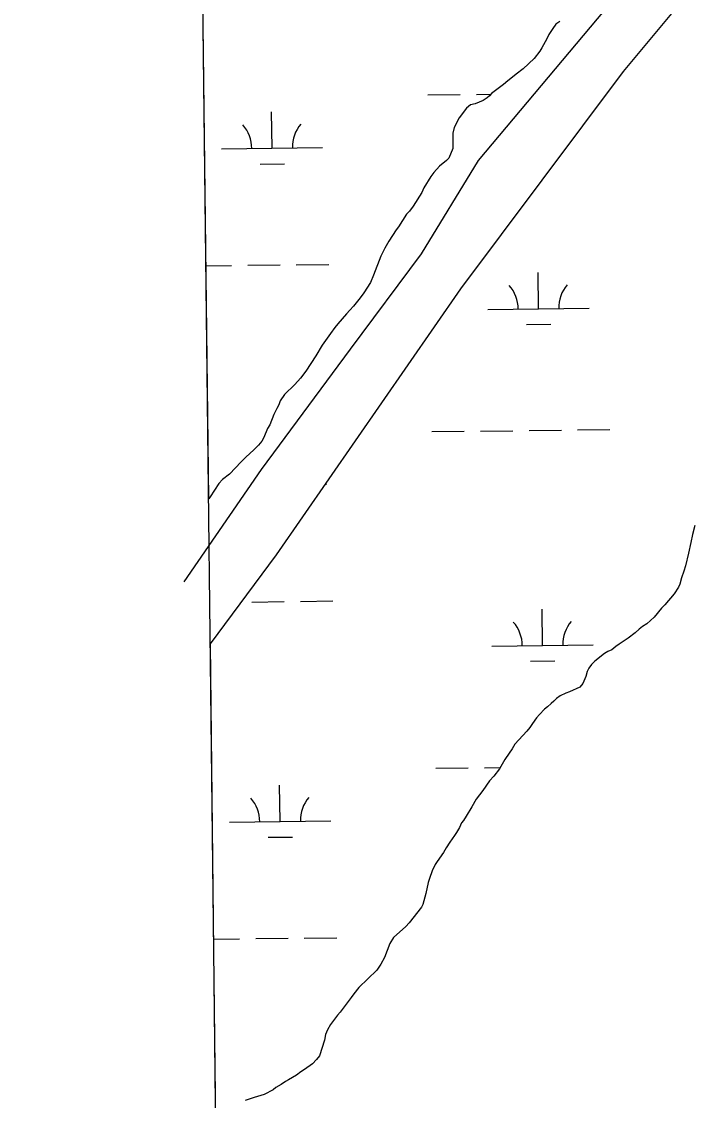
# Model space of a CAD drawing. Extents: x 3694830 to 3732949, y 415201 to 440970.
# Drawn here: x 3698845 to 3699510, y 422110 to 423176 of the extents above; entities that cross this region are included whole.
import ezdxf

# ---------------------------------------------------------------- set-up
doc = ezdxf.new("R2010")
doc.units = 0
for name, color, linetype in [('V-GRID-FRAM', 7, 'Continuous'), ('V-TOPO-SHOR', 7, 'Continuous'), ('V-WETL-SWMP', 7, 'Continuous')]:
    doc.layers.add(name, color=color, linetype=linetype)

msp = doc.modelspace()

# ---------------------------------------------------------------- linework, layer by layer
at = {"layer": 'V-GRID-FRAM'}
msp.add_lwpolyline([(3698844.7, 438797.5), (3730590.8, 439176.2), (3730815.6, 420995.1), (3699053.6, 420616.3), (3698844.7, 438797.5)], dxfattribs=at)
at = {"layer": 'V-TOPO-SHOR'}
for p, q in [((3699439.5, 423126.6), (3699509.2, 423210)), ((3699372.6, 423173.2), (3699369.8, 423168.9)), ((3699376.6, 423175.8), (3699372.6, 423173.2)), ((3699363.8, 423158.9), (3699359, 423150)), ((3699365.8, 423163.1), (3699363.8, 423158.9)), ((3699369.8, 423168.9), (3699365.8, 423163.1)), ((3699359, 423150), (3699357, 423146.5)), ((3699351.4, 423139.2), (3699340.3, 423129.3)), ((3699357, 423146.5), (3699351.4, 423139.2)), ((3699278.8, 422911.7), (3699439.5, 423126.6)), ((3699340.3, 423129.3), (3699333.6, 423123.9)), ((3699325.3, 423117.4), (3699320.9, 423113.6)), ((3699328.1, 423119.7), (3699325.3, 423117.4)), ((3699333.6, 423123.9), (3699328.1, 423119.7)), ((3699320.9, 423113.6), (3699309.1, 423104.8)), ((3699292.9, 423094.6), (3699288.2, 423093.5)), ((3699296.9, 423096.1), (3699292.9, 423094.6)), ((3699300.8, 423098), (3699296.9, 423096.1)), ((3699304.7, 423100.6), (3699300.8, 423098)), ((3699307.1, 423102.5), (3699304.7, 423100.6)), ((3699309.1, 423104.8), (3699307.1, 423102.5)), ((3699284.3, 423090.4), (3699277.1, 423080.8)), ((3699288.2, 423093.5), (3699284.3, 423090.4)), ((3699277.1, 423080.8), (3699272.3, 423071.1)), ((3699271, 423065.7), (3699270.8, 423050.5)), ((3699272.3, 423071.1), (3699271, 423065.7)), ((3699270.8, 423050.5), (3699267.1, 423040.8)), ((3699257.6, 423032.8), (3699252, 423026.6)), ((3699264.7, 423038.5), (3699257.6, 423032.8)), ((3699267.1, 423040.8), (3699264.7, 423038.5)), ((3699249.2, 423022.8), (3699242.4, 423011.6)), ((3699252, 423026.6), (3699249.2, 423022.8)), ((3699242.4, 423011.6), (3699240.4, 423007)), ((3699240.4, 423007), (3699231.6, 422993.5)), ((3699228, 422988.4), (3699225.2, 422985.4)), ((3699231.6, 422993.5), (3699228, 422988.4)), ((3699225.2, 422985.4), (3699217.2, 422973)), ((3699214.8, 422970), (3699207.6, 422958.8)), ((3699217.2, 422973), (3699214.8, 422970)), ((3699207.6, 422958.8), (3699203.6, 422951.8)), ((3699203.6, 422951.8), (3699199.9, 422944.1)), ((3699199.9, 422944.1), (3699192.6, 422925.1)), ((3699192.6, 422925.1), (3699189.4, 422918.1)), ((3699189.4, 422918.1), (3699182.9, 422907.7)), ((3699096.5, 422648.8), (3699278.8, 422911.7)), ((3699179.4, 422902.7), (3699172.6, 422894.6)), ((3699182.9, 422907.7), (3699179.4, 422902.7)), ((3699172.6, 422894.6), (3699169, 422890.8)), ((3699165.8, 422886.9), (3699157.1, 422877.3)), ((3699169, 422890.8), (3699165.8, 422886.9)), ((3699154.3, 422873.5), (3699149.9, 422867.7)), ((3699157.1, 422877.3), (3699154.3, 422873.5)), ((3699149.9, 422867.7), (3699141.9, 422856.2)), ((3699141.9, 422856.2), (3699135.5, 422845.7)), ((3699135.5, 422845.7), (3699125.5, 422830.3)), ((3699125.5, 422830.3), (3699120.3, 422823.4)), ((3699120.3, 422823.4), (3699114.7, 422817.2)), ((3699104.4, 422807.3), (3699100.4, 422801.1)), ((3699114.7, 422817.2), (3699104.4, 422807.3)), ((3699098.8, 422797.2), (3699096.8, 422793.4)), ((3699100.4, 422801.1), (3699098.8, 422797.2)), ((3699094, 422787.6), (3699089.9, 422777.5)), ((3699096.8, 422793.4), (3699094, 422787.6)), ((3699089.9, 422777.5), (3699087.9, 422773.6)), ((3699084.2, 422764.7), (3699082.2, 422761.2)), ((3699087.9, 422773.6), (3699084.2, 422764.7)), ((3699079, 422757.4), (3699074.3, 422752.8)), ((3699082.2, 422761.2), (3699079, 422757.4)), ((3699066.3, 422745.5), (3699061.6, 422740.9)), ((3699074.3, 422752.8), (3699066.3, 422745.5)), ((3699061.6, 422740.9), (3699050.1, 422728.6)), ((3699043.4, 422723.3), (3699039.8, 422719.4)), ((3699050.1, 422728.6), (3699043.4, 422723.3)), ((3699039.8, 422719.4), (3699031, 422706.3)), ((3699031, 422706.3), (3699029.6, 422704.1)), ((3699507.6, 422668.9), (3699506, 422661.2)), ((3699510.1, 422677.9), (3699507.6, 422668.9)), ((3699506, 422661.2), (3699503.8, 422650.7)), ((3699031.3, 422560.9), (3699096.5, 422648.8)), ((3699503.8, 422650.7), (3699500.9, 422638.2)), ((3699500.9, 422638.2), (3699499.2, 422632.8)), ((3699496.8, 422626.2), (3699495.1, 422620)), ((3699499.2, 422632.8), (3699496.8, 422626.2)), ((3699493.9, 422616.9), (3699489.5, 422610.4)), ((3699495.1, 422620), (3699493.9, 422616.9)), ((3699489.5, 422610.4), (3699480.4, 422599.6)), ((3699477.2, 422596.1), (3699470, 422587.3)), ((3699480.4, 422599.6), (3699477.2, 422596.1)), ((3699470, 422587.3), (3699462.5, 422580.8)), ((3699455, 422575.4), (3699451, 422572)), ((3699458.5, 422578.1), (3699455, 422575.4)), ((3699462.5, 422580.8), (3699458.5, 422578.1)), ((3699438.4, 422562.5), (3699435.2, 422560.6)), ((3699444.3, 422566.7), (3699438.4, 422562.5)), ((3699451, 422572), (3699444.3, 422566.7)), ((3699420.7, 422551.5), (3699411.2, 422543.8)), ((3699424.2, 422553.4), (3699420.7, 422551.5)), ((3699428.1, 422555.2), (3699424.2, 422553.4)), ((3699432.1, 422558.3), (3699428.1, 422555.2)), ((3699435.2, 422560.6), (3699432.1, 422558.3)), ((3699408, 422540.4), (3699405.2, 422536.9)), ((3699411.2, 422543.8), (3699408, 422540.4)), ((3699403.6, 422533.8), (3699402.3, 422528.8)), ((3699405.2, 422536.9), (3699403.6, 422533.8)), ((3699399.5, 422521.8), (3699396.3, 422518.3)), ((3699402.3, 422528.8), (3699399.5, 422521.8)), ((3699377.1, 422509.7), (3699373.5, 422507)), ((3699382.6, 422512.3), (3699377.1, 422509.7)), ((3699386.1, 422513.4), (3699382.6, 422512.3)), ((3699396.3, 422518.3), (3699386.1, 422513.4)), ((3699364.4, 422498.6), (3699361.6, 422496.3)), ((3699368, 422502.1), (3699364.4, 422498.6)), ((3699370.7, 422504.3), (3699368, 422502.1)), ((3699373.5, 422507), (3699370.7, 422504.3)), ((3699353.7, 422487.9), (3699349.7, 422482.1)), ((3699356.5, 422491.3), (3699353.7, 422487.9)), ((3699361.6, 422496.3), (3699356.5, 422491.3)), ((3699346.9, 422478.2), (3699344.1, 422474.8)), ((3699349.7, 422482.1), (3699346.9, 422478.2)), ((3699344.1, 422474.8), (3699332.2, 422461.7)), ((3699329.4, 422457.1), (3699326.6, 422452.8)), ((3699332.2, 422461.7), (3699329.4, 422457.1)), ((3699322.2, 422446.7), (3699317, 422437.4)), ((3699326.6, 422452.8), (3699322.2, 422446.7)), ((3699317, 422437.4), (3699311.4, 422430.1)), ((3699307, 422425.5), (3699300.6, 422416.2)), ((3699311.4, 422430.1), (3699307, 422425.5)), ((3699300.6, 422416.2), (3699293.8, 422407.4)), ((3699293.8, 422407.4), (3699289.8, 422400)), ((3699289.8, 422400), (3699284.2, 422390.8)), ((3699279.4, 422384.2), (3699277.4, 422379.6)), ((3699281.4, 422386.5), (3699279.4, 422384.2)), ((3699284.2, 422390.8), (3699281.4, 422386.5)), ((3699272.6, 422371.5), (3699267.8, 422364.9)), ((3699274.6, 422374.6), (3699272.6, 422371.5)), ((3699277.4, 422379.6), (3699274.6, 422374.6)), ((3699264.2, 422359.5), (3699261.8, 422354.9)), ((3699267.8, 422364.9), (3699264.2, 422359.5)), ((3699261.8, 422354.9), (3699255.4, 422346)), ((3699253.4, 422342.9), (3699250.5, 422336.8)), ((3699255.4, 422346), (3699253.4, 422342.9)), ((3699247.7, 422329), (3699246.4, 422325.1)), ((3699250.5, 422336.8), (3699247.7, 422329)), ((3699246.4, 422325.1), (3699244.3, 422314.2)), ((3699244.3, 422314.2), (3699241.4, 422303.4)), ((3699239.8, 422300.7), (3699227.8, 422285.3)), ((3699241.4, 422303.4), (3699239.8, 422300.7)), ((3699227.8, 422285.3), (3699224.6, 422281.8)), ((3699224.6, 422281.8), (3699212.4, 422270.7)), ((3699208.8, 422264.9), (3699203.5, 422251)), ((3699212.4, 422270.7), (3699208.8, 422264.9)), ((3699199.8, 422244.4), (3699195.8, 422238.6)), ((3699203.5, 422251), (3699199.8, 422244.4)), ((3699195.8, 422238.6), (3699178, 422221.4)), ((3699178, 422221.4), (3699173.2, 422215.2)), ((3699170.4, 422211.4), (3699159.7, 422197.1)), ((3699173.2, 422215.2), (3699170.4, 422211.4)), ((3699156.9, 422194.1), (3699150.1, 422184.8)), ((3699159.7, 422197.1), (3699156.9, 422194.1)), ((3699146.9, 422179.4), (3699145.2, 422174.8)), ((3699150.1, 422184.8), (3699146.9, 422179.4)), ((3699144, 422169.3), (3699139, 422153.8)), ((3699145.2, 422174.8), (3699144, 422169.3)), ((3699132.3, 422146.1), (3699124.4, 422140.4)), ((3699136.3, 422150.3), (3699132.3, 422146.1)), ((3699139, 422153.8), (3699136.3, 422150.3)), ((3699120.8, 422138.1), (3699116.5, 422134.7)), ((3699124.4, 422140.4), (3699120.8, 422138.1)), ((3699101.1, 422125.6), (3699096, 422122.6)), ((3699105.5, 422128.6), (3699101.1, 422125.6)), ((3699108.6, 422130.1), (3699105.5, 422128.6)), ((3699116.5, 422134.7), (3699108.6, 422130.1)), ((3699084.6, 422115.7), (3699074.4, 422112.8)), ((3699093.2, 422120.3), (3699084.6, 422115.7)), ((3699096, 422122.6), (3699093.2, 422120.3)), ((3699074.4, 422112.8), (3699065.8, 422109.8))]:
    msp.add_line(p, q, dxfattribs=at)
msp.add_lwpolyline([(3698990.9, 424198.1), (3699191.2, 424019.7), (3699471.3, 423786.6), (3699601.2, 423681.7), (3699610.6, 423673.9), (3699620, 423656.7), (3699616.8, 423641), (3699613.7, 423623.8), (3699613.7, 423605.1), (3699613.7, 423591), (3699615.3, 423555), (3699591.8, 423456.4), (3699568.3, 423395.4), (3699540.1, 423343.7), (3699499.5, 423279.6), (3699427.5, 423195.1), (3699296, 423038.6), (3699239.7, 422946.2), (3699169.3, 422852.3), (3699081.6, 422733.4), (3699005, 422622.3)], dxfattribs=at)
at = {"layer": 'V-WETL-SWMP'}
for p, q in [((3699029.6, 422704.1), (3699013.8, 424077.5)), ((3699439.5, 423126.6), (3699509.2, 423210)), ((3699372.6, 423173.2), (3699369.8, 423168.9)), ((3699376.6, 423175.8), (3699372.6, 423173.2)), ((3699363.8, 423158.9), (3699359, 423150)), ((3699365.8, 423163.1), (3699363.8, 423158.9)), ((3699369.8, 423168.9), (3699365.8, 423163.1)), ((3699359, 423150), (3699357, 423146.5)), ((3699351.4, 423139.2), (3699340.3, 423129.3)), ((3699357, 423146.5), (3699351.4, 423139.2)), ((3699278.8, 422911.7), (3699439.5, 423126.6)), ((3699340.3, 423129.3), (3699333.6, 423123.9)), ((3699325.3, 423117.4), (3699320.9, 423113.6)), ((3699328.1, 423119.7), (3699325.3, 423117.4)), ((3699333.6, 423123.9), (3699328.1, 423119.7)), ((3699320.9, 423113.6), (3699309.1, 423104.8)), ((3699246.2, 423103.3), (3699278.2, 423103.7)), ((3699292.9, 423094.6), (3699288.2, 423093.5)), ((3699296.9, 423096.1), (3699292.9, 423094.6)), ((3699294.2, 423103.9), (3699308.4, 423104)), ((3699300.8, 423098), (3699296.9, 423096.1)), ((3699304.7, 423100.6), (3699300.8, 423098)), ((3699307.1, 423102.5), (3699304.7, 423100.6)), ((3699309.1, 423104.8), (3699307.1, 423102.5)), ((3699092.2, 423050.7), (3699091.8, 423086.7)), ((3699284.3, 423090.4), (3699277.1, 423080.8)), ((3699288.2, 423093.5), (3699284.3, 423090.4)), ((3699277.1, 423080.8), (3699272.3, 423071.1)), ((3699271, 423065.7), (3699270.8, 423050.5)), ((3699272.3, 423071.1), (3699271, 423065.7)), ((3699042.2, 423050.1), (3699142.2, 423051.3)), ((3699270.8, 423050.5), (3699267.1, 423040.8)), ((3699080.4, 423035.1), (3699104.4, 423035.4)), ((3699257.6, 423032.8), (3699252, 423026.6)), ((3699264.7, 423038.5), (3699257.6, 423032.8)), ((3699267.1, 423040.8), (3699264.7, 423038.5)), ((3699249.2, 423022.8), (3699242.4, 423011.6)), ((3699252, 423026.6), (3699249.2, 423022.8)), ((3699242.4, 423011.6), (3699240.4, 423007)), ((3699240.4, 423007), (3699231.6, 422993.5)), ((3699228, 422988.4), (3699225.2, 422985.4)), ((3699231.6, 422993.5), (3699228, 422988.4)), ((3699225.2, 422985.4), (3699217.2, 422973)), ((3699214.8, 422970), (3699207.6, 422958.8)), ((3699217.2, 422973), (3699214.8, 422970)), ((3699207.6, 422958.8), (3699203.6, 422951.8)), ((3699203.6, 422951.8), (3699199.9, 422944.1)), ((3699027, 422934.5), (3699052.2, 422934.8)), ((3699068.2, 422935), (3699100.2, 422935.4)), ((3699116.2, 422935.6), (3699148.2, 422935.9)), ((3699199.9, 422944.1), (3699192.6, 422925.1)), ((3699192.6, 422925.1), (3699189.4, 422918.1)), ((3699355.6, 422892), (3699355.1, 422928)), ((3699189.4, 422918.1), (3699182.9, 422907.7)), ((3699096.5, 422648.8), (3699278.8, 422911.7)), ((3699179.4, 422902.7), (3699172.6, 422894.6)), ((3699182.9, 422907.7), (3699179.4, 422902.7)), ((3699172.6, 422894.6), (3699169, 422890.8)), ((3699305.6, 422891.4), (3699405.6, 422892.6)), ((3699165.8, 422886.9), (3699157.1, 422877.3)), ((3699169, 422890.8), (3699165.8, 422886.9)), ((3699154.3, 422873.5), (3699149.9, 422867.7)), ((3699157.1, 422877.3), (3699154.3, 422873.5)), ((3699343.8, 422876.4), (3699367.8, 422876.7)), ((3699149.9, 422867.7), (3699141.9, 422856.2)), ((3699141.9, 422856.2), (3699135.5, 422845.7)), ((3699135.5, 422845.7), (3699125.5, 422830.3)), ((3699125.5, 422830.3), (3699120.3, 422823.4)), ((3699120.3, 422823.4), (3699114.7, 422817.2)), ((3699104.4, 422807.3), (3699100.4, 422801.1)), ((3699114.7, 422817.2), (3699104.4, 422807.3)), ((3699098.8, 422797.2), (3699096.8, 422793.4)), ((3699100.4, 422801.1), (3699098.8, 422797.2)), ((3699094, 422787.6), (3699089.9, 422777.5)), ((3699096.8, 422793.4), (3699094, 422787.6)), ((3699089.9, 422777.5), (3699087.9, 422773.6)), ((3699084.2, 422764.7), (3699082.2, 422761.2)), ((3699087.9, 422773.6), (3699084.2, 422764.7)), ((3699250.2, 422770.7), (3699282.2, 422771)), ((3699298.2, 422771.2), (3699330.2, 422771.6)), ((3699346.2, 422771.8), (3699378.2, 422772.2)), ((3699394.2, 422772.4), (3699426.2, 422772.8)), ((3699079, 422757.4), (3699074.3, 422752.8)), ((3699082.2, 422761.2), (3699079, 422757.4)), ((3699066.3, 422745.5), (3699061.6, 422740.9)), ((3699074.3, 422752.8), (3699066.3, 422745.5)), ((3699061.6, 422740.9), (3699050.1, 422728.6)), ((3699043.4, 422723.3), (3699039.8, 422719.4)), ((3699050.1, 422728.6), (3699043.4, 422723.3)), ((3699039.8, 422719.4), (3699031, 422706.3)), ((3699144.9, 422718.7), (3699146.2, 422718.7)), ((3699031, 422706.3), (3699029.6, 422704.1)), ((3699507.6, 422668.9), (3699506, 422661.2)), ((3699510.1, 422677.9), (3699507.6, 422668.9)), ((3699506, 422661.2), (3699503.8, 422650.7)), ((3699031.3, 422560.9), (3699096.5, 422648.8)), ((3699503.8, 422650.7), (3699500.9, 422638.2)), ((3699500.9, 422638.2), (3699499.2, 422632.8)), ((3699496.8, 422626.2), (3699495.1, 422620)), ((3699499.2, 422632.8), (3699496.8, 422626.2)), ((3699493.9, 422616.9), (3699489.5, 422610.4)), ((3699495.1, 422620), (3699493.9, 422616.9)), ((3699489.5, 422610.4), (3699480.4, 422599.6)), ((3699072.2, 422602.3), (3699104.2, 422602.7)), ((3699120.2, 422602.9), (3699152.2, 422603.3)), ((3699359.5, 422559.3), (3699359.1, 422595.3)), ((3699477.2, 422596.1), (3699470, 422587.3)), ((3699480.4, 422599.6), (3699477.2, 422596.1)), ((3699470, 422587.3), (3699462.5, 422580.8)), ((3699455, 422575.4), (3699451, 422572)), ((3699458.5, 422578.1), (3699455, 422575.4)), ((3699462.5, 422580.8), (3699458.5, 422578.1)), ((3699438.4, 422562.5), (3699435.2, 422560.6)), ((3699444.3, 422566.7), (3699438.4, 422562.5)), ((3699451, 422572), (3699444.3, 422566.7)), ((3699036.5, 422106.6), (3699031.3, 422560.9)), ((3699309.5, 422558.7), (3699409.5, 422559.9)), ((3699420.7, 422551.5), (3699411.2, 422543.8)), ((3699424.2, 422553.4), (3699420.7, 422551.5)), ((3699428.1, 422555.2), (3699424.2, 422553.4)), ((3699432.1, 422558.3), (3699428.1, 422555.2)), ((3699435.2, 422560.6), (3699432.1, 422558.3)), ((3699347.7, 422543.8), (3699371.7, 422544.1)), ((3699408, 422540.4), (3699405.2, 422536.9)), ((3699411.2, 422543.8), (3699408, 422540.4)), ((3699403.6, 422533.8), (3699402.3, 422528.8)), ((3699405.2, 422536.9), (3699403.6, 422533.8)), ((3699399.5, 422521.8), (3699396.3, 422518.3)), ((3699402.3, 422528.8), (3699399.5, 422521.8)), ((3699377.1, 422509.7), (3699373.5, 422507)), ((3699382.6, 422512.3), (3699377.1, 422509.7)), ((3699386.1, 422513.4), (3699382.6, 422512.3)), ((3699396.3, 422518.3), (3699386.1, 422513.4)), ((3699364.4, 422498.6), (3699361.6, 422496.3)), ((3699368, 422502.1), (3699364.4, 422498.6)), ((3699370.7, 422504.3), (3699368, 422502.1)), ((3699373.5, 422507), (3699370.7, 422504.3)), ((3699353.7, 422487.9), (3699349.7, 422482.1)), ((3699356.5, 422491.3), (3699353.7, 422487.9)), ((3699361.6, 422496.3), (3699356.5, 422491.3)), ((3699346.9, 422478.2), (3699344.1, 422474.8)), ((3699349.7, 422482.1), (3699346.9, 422478.2)), ((3699344.1, 422474.8), (3699332.2, 422461.7)), ((3699329.4, 422457.1), (3699326.6, 422452.8)), ((3699332.2, 422461.7), (3699329.4, 422457.1)), ((3699322.2, 422446.7), (3699317, 422437.4)), ((3699326.6, 422452.8), (3699322.2, 422446.7)), ((3699254.1, 422438), (3699286.1, 422438.4)), ((3699302.1, 422438.6), (3699317.7, 422438.8)), ((3699317, 422437.4), (3699311.4, 422430.1)), ((3699307, 422425.5), (3699300.6, 422416.2)), ((3699311.4, 422430.1), (3699307, 422425.5)), ((3699100.2, 422385.4), (3699099.7, 422421.4)), ((3699300.6, 422416.2), (3699293.8, 422407.4)), ((3699293.8, 422407.4), (3699289.8, 422400)), ((3699289.8, 422400), (3699284.2, 422390.8)), ((3699050.2, 422384.8), (3699150.2, 422386)), ((3699279.4, 422384.2), (3699277.4, 422379.6)), ((3699281.4, 422386.5), (3699279.4, 422384.2)), ((3699284.2, 422390.8), (3699281.4, 422386.5)), ((3699088.4, 422369.8), (3699112.3, 422370.1)), ((3699272.6, 422371.5), (3699267.8, 422364.9)), ((3699274.6, 422374.6), (3699272.6, 422371.5)), ((3699277.4, 422379.6), (3699274.6, 422374.6)), ((3699264.2, 422359.5), (3699261.8, 422354.9)), ((3699267.8, 422364.9), (3699264.2, 422359.5)), ((3699261.8, 422354.9), (3699255.4, 422346)), ((3699253.4, 422342.9), (3699250.5, 422336.8)), ((3699255.4, 422346), (3699253.4, 422342.9)), ((3699247.7, 422329), (3699246.4, 422325.1)), ((3699250.5, 422336.8), (3699247.7, 422329)), ((3699246.4, 422325.1), (3699244.3, 422314.2)), ((3699244.3, 422314.2), (3699241.4, 422303.4)), ((3699239.8, 422300.7), (3699227.8, 422285.3)), ((3699241.4, 422303.4), (3699239.8, 422300.7)), ((3699227.8, 422285.3), (3699224.6, 422281.8)), ((3699224.6, 422281.8), (3699212.4, 422270.7)), ((3699034.6, 422269.2), (3699060.1, 422269.5)), ((3699076.1, 422269.7), (3699108.1, 422270.1)), ((3699124.1, 422270.3), (3699156.1, 422270.6)), ((3699208.8, 422264.9), (3699203.5, 422251)), ((3699212.4, 422270.7), (3699208.8, 422264.9)), ((3699199.8, 422244.4), (3699195.8, 422238.6)), ((3699203.5, 422251), (3699199.8, 422244.4)), ((3699195.8, 422238.6), (3699178, 422221.4)), ((3699178, 422221.4), (3699173.2, 422215.2)), ((3699170.4, 422211.4), (3699159.7, 422197.1)), ((3699173.2, 422215.2), (3699170.4, 422211.4)), ((3699156.9, 422194.1), (3699150.1, 422184.8)), ((3699159.7, 422197.1), (3699156.9, 422194.1)), ((3699146.9, 422179.4), (3699145.2, 422174.8)), ((3699150.1, 422184.8), (3699146.9, 422179.4)), ((3699144, 422169.3), (3699139, 422153.8)), ((3699145.2, 422174.8), (3699144, 422169.3)), ((3699132.3, 422146.1), (3699124.4, 422140.4)), ((3699136.3, 422150.3), (3699132.3, 422146.1)), ((3699139, 422153.8), (3699136.3, 422150.3)), ((3699120.8, 422138.1), (3699116.5, 422134.7)), ((3699124.4, 422140.4), (3699120.8, 422138.1)), ((3699101.1, 422125.6), (3699096, 422122.6)), ((3699105.5, 422128.6), (3699101.1, 422125.6)), ((3699108.6, 422130.1), (3699105.5, 422128.6)), ((3699116.5, 422134.7), (3699108.6, 422130.1)), ((3699084.6, 422115.7), (3699074.4, 422112.8)), ((3699093.2, 422120.3), (3699084.6, 422115.7)), ((3699096, 422122.6), (3699093.2, 422120.3)), ((3699074.4, 422112.8), (3699065.8, 422109.8))]:
    msp.add_line(p, q, dxfattribs=at)
for centre, start, end in [((3699037, 423050.5), 359.9115, 41.4552), ((3699147.5, 423051.9), 139.9115, 181.4552), ((3699300.3, 422891.8), 359.9115, 41.4552), ((3699410.8, 422893.1), 139.9115, 181.4552), ((3699414.8, 422560.5), 139.9115, 181.4552), ((3699304.3, 422559.2), 359.9115, 41.4552), ((3699044.9, 422385.2), 359.9115, 41.4552), ((3699155.4, 422386.6), 139.9115, 181.4552)]:
    msp.add_arc(centre, 35.2, start, end, dxfattribs=at)

doc.saveas('drawing.dxf')
